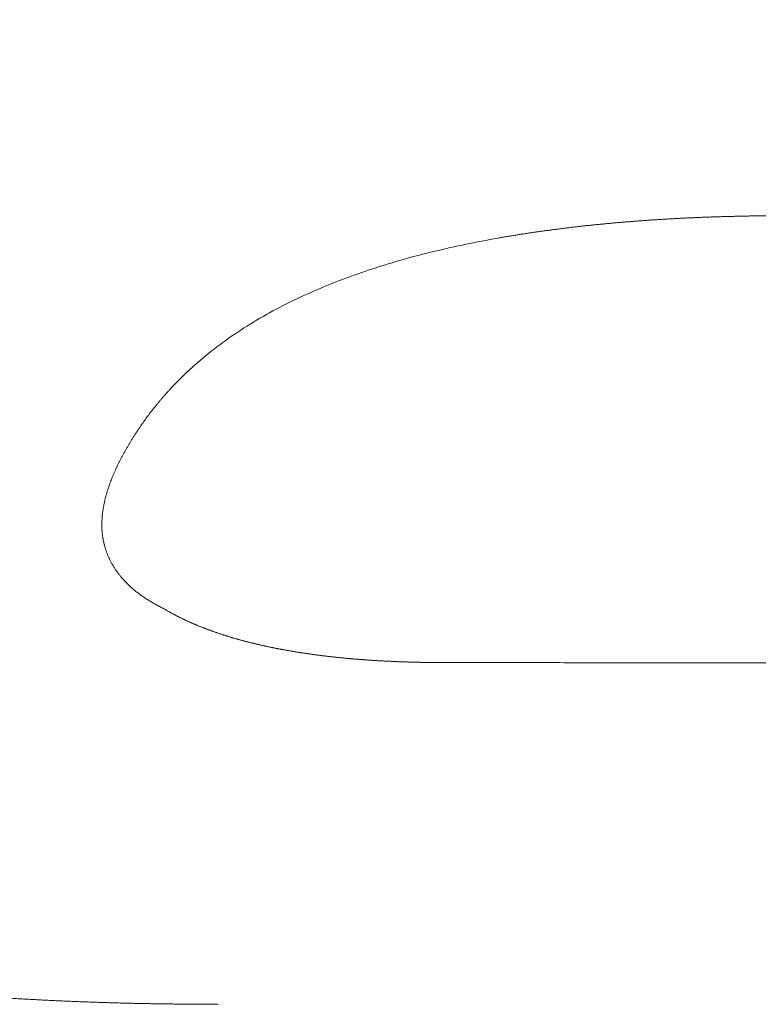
# Model space of a CAD drawing. Header units: millimetres. Extents: x 0 to 594, y 0 to 420.
# Tile 295 of 656: x 339.69 to 340.88, y 153.39 to 154.98. Entities that reach past the tile are written whole.
import ezdxf

# ---------------------------------------------------------------- set-up
doc = ezdxf.new("R2010")
doc.units = ezdxf.units.MM
doc.layers.add('1', color=7, linetype='Continuous', true_color=0xffffff)
doc.styles.add('Arial Unicode MS', font='txt')
doc.dimstyles.get("Standard").update_dxf_attribs({"dimtxt": 0.18, "dimasz": 0.18, "dimexe": 0.18, "dimexo": 0.0625, "dimgap": 0.09, "dimtad": 0, "dimtih": 1, "dimtoh": 1, "dimdec": 4, "dimzin": 0, "dimdsep": 46, "dimtxsty": 'Standard', "dimcen": 0.09, "dimadec": 0, "dimazin": 0, "dimtfac": 1, "dimtdec": 4, "dimtofl": 0, "dimtmove": 0, "dimatfit": 3, "dimfxl": 0, "dimtolj": 1, "dimtzin": 0, "dimarcsym": 0})

# ---------------------------------------------------------------- blocks, each defined once
blk = doc.blocks.new('_U1')
at = {"layer": '1', "color": 18, "lineweight": 13}
for p, q in [((87.8726, 155.5624), (87.8726, 93.0981)), ((368.6149, 120.7245), (368.6149, 93.0981)), ((87.8726, 95.0981), (199.5099, 95.0981)), ((368.6149, 95.0981), (256.9775, 95.0981))]:
    blk.add_line(p, q, dxfattribs=at)
at = {"layer": '1', "color": 18}
for points in [[(87.8726, 95.0981), (91.3726, 96.0359), (91.3726, 94.1602)], [(368.6149, 95.0981), (365.1149, 94.1602), (365.1149, 96.0359)]]:
    blk.add_solid(points, dxfattribs=at)
at = {"layer": '1', "color": 18, "linetype": 'Continuous', "lineweight": 13, "char_height": 2.5, "attachment_point": 7, "line_spacing_factor": 1.047437, "style": 'Arial Unicode MS'}
for s, insert in [('\\fArial Unicode MS|b0|i0;\\W1.0000;5.58', (201.1424, 93.2154)), ('\\fArial Unicode MS|b0|i0;\\W1.0000;DEFLATED TUBES LENGTH', (210.1898, 93.2154))]:
    blk.add_mtext(s, dxfattribs=dict(at, insert=insert))
blk = doc.blocks.new('_U5')
at = {"layer": '1', "color": 18, "lineweight": 13}
for p, q in [((368.2845, 138.212), (368.2845, 195.318)), ((252.7932, 193.318), (288.3083, 193.318)), ((368.2845, 193.318), (332.7694, 193.318))]:
    blk.add_line(p, q, dxfattribs=at)
at = {"layer": '1', "color": 18}
for points in [[(252.7932, 193.318), (256.2932, 194.2558), (256.2932, 192.3802)], [(368.2845, 193.318), (364.7845, 192.3802), (364.7845, 194.2558)]]:
    blk.add_solid(points, dxfattribs=at)
at = {"layer": '1', "color": 18, "linetype": 'Continuous', "lineweight": 13, "char_height": 2.5, "attachment_point": 7, "line_spacing_factor": 1.047437, "style": 'Arial Unicode MS'}
for s, insert in [('\\fArial Unicode MS|b0|i0;\\W1.0000;LCG (DRY WEIGHT)', (298.9882, 191.4353)), ('\\fArial Unicode MS|b0|i0;\\W1.0000;2.31', (289.9408, 191.4353))]:
    blk.add_mtext(s, dxfattribs=dict(at, insert=insert))
blk = doc.blocks.new('_U8')
at = {"layer": '1', "color": 18, "lineweight": 13}
for p, q in [((263.2897, 221.3525), (395.3924, 221.3525)), ((393.3924, 221.3525), (393.3924, 172.3548)), ((393.3924, 113.8098), (393.3924, 162.8074)), ((351.6063, 113.8098), (395.3924, 113.8098))]:
    blk.add_line(p, q, dxfattribs=at)
at = {"layer": '1', "color": 18}
for points in [[(393.3924, 221.3525), (394.3303, 217.8525), (392.4546, 217.8525)], [(393.3924, 113.8098), (392.4546, 117.3097), (394.3303, 117.3098)]]:
    blk.add_solid(points, dxfattribs=at)
at = {"layer": '1', "color": 18, "linetype": 'Continuous', "lineweight": 13, "char_height": 2.5, "attachment_point": 7, "rotation": 90, "line_spacing_factor": 1.047437, "style": 'Arial Unicode MS'}
for s, insert in [('\\fArial Unicode MS|b0|i0;\\W1.0000;LIFTING STROPS EYE*', (400.5645, 148.8001)), ('\\fArial Unicode MS|b0|i0;\\W1.0000;2.15', (395.5201, 164.4199))]:
    blk.add_mtext(s, dxfattribs=dict(at, insert=insert))
blk = doc.blocks.new('_U9')
at = {"layer": '1', "color": 18, "lineweight": 13}
for p, q in [((203.3786, 192.865), (47.9703, 192.865)), ((49.9703, 192.865), (49.9703, 158.4304)), ((49.9703, 113.5712), (49.9703, 148.883)), ((351.6296, 113.5712), (47.9703, 113.5712))]:
    blk.add_line(p, q, dxfattribs=at)
at = {"layer": '1', "color": 18}
for points in [[(49.9703, 192.865), (50.9082, 189.365), (49.0325, 189.365)], [(49.9703, 113.5712), (49.0325, 117.0712), (50.9082, 117.0712)]]:
    blk.add_solid(points, dxfattribs=at)
at = {"layer": '1', "color": 18, "linetype": 'Continuous', "lineweight": 13, "insert": (52.0981, 150.4955), "char_height": 2.5, "attachment_point": 7, "rotation": 90, "line_spacing_factor": 1.047437, "style": 'Arial Unicode MS'}
blk.add_mtext('\\fArial Unicode MS|b0|i0;\\W1.0000;1.59', dxfattribs=at)
blk = doc.blocks.new('_U10')
at = {"layer": '1', "color": 18, "lineweight": 13}
for p, q in [((100.9291, 177.3386), (56.1892, 177.3386)), ((58.1892, 177.3386), (58.1892, 150.2286)), ((58.1892, 113.5712), (58.1892, 140.6812)), ((351.6296, 113.5712), (56.1892, 113.5712))]:
    blk.add_line(p, q, dxfattribs=at)
at = {"layer": '1', "color": 18}
for points in [[(58.1892, 177.3386), (59.1271, 173.8386), (57.2514, 173.8386)], [(58.1892, 113.5712), (57.2514, 117.0712), (59.1271, 117.0712)]]:
    blk.add_solid(points, dxfattribs=at)
at = {"layer": '1', "color": 18, "linetype": 'Continuous', "lineweight": 13, "insert": (60.317, 142.2937), "char_height": 2.5, "attachment_point": 7, "rotation": 90, "line_spacing_factor": 1.047437, "style": 'Arial Unicode MS'}
blk.add_mtext('\\fArial Unicode MS|b0|i0;\\W1.0000;1.28', dxfattribs=at)
blk = doc.blocks.new('_U11')
at = {"layer": '1', "color": 18, "lineweight": 13}
for p, q in [((89.6332, 165.9155), (66.2931, 165.9155)), ((68.2931, 165.9155), (68.2931, 98.2238)), ((351.6296, 113.5712), (66.2931, 113.5712))]:
    blk.add_line(p, q, dxfattribs=at)
at = {"layer": '1', "color": 18}
for points in [[(68.2931, 165.9155), (69.231, 162.4155), (67.3553, 162.4155)], [(68.2931, 113.5712), (67.3553, 117.0712), (69.231, 117.0712)]]:
    blk.add_solid(points, dxfattribs=at)
at = {"layer": '1', "color": 18, "linetype": 'Continuous', "lineweight": 13, "char_height": 2.5, "attachment_point": 7, "rotation": 90, "line_spacing_factor": 1.047437, "style": 'Arial Unicode MS'}
for s, insert in [('\\fArial Unicode MS|b0|i0;\\W1.0000;1.05', (70.4208, 90.2889)), ('\\fArial Unicode MS|b0|i0;\\W1.0000;BOW DEFLATED ', (70.4208, 59.7732))]:
    blk.add_mtext(s, dxfattribs=dict(at, insert=insert))
blk = doc.blocks.new('_U13')
at = {"layer": '1', "color": 18, "lineweight": 13}
for p, q in [((252.7932, 158.3302), (383.5152, 158.3302)), ((381.5152, 158.3302), (381.5152, 140.8437)), ((381.5152, 113.8098), (381.5152, 131.2963)), ((351.6063, 113.8098), (383.5152, 113.8098))]:
    blk.add_line(p, q, dxfattribs=at)
at = {"layer": '1', "color": 18}
for points in [[(381.5152, 158.3302), (382.453, 154.8302), (380.5773, 154.8302)], [(381.5152, 113.8098), (380.5773, 117.3097), (382.453, 117.3098)]]:
    blk.add_solid(points, dxfattribs=at)
at = {"layer": '1', "color": 18, "linetype": 'Continuous', "lineweight": 13, "char_height": 2.5, "attachment_point": 7, "rotation": 90, "line_spacing_factor": 1.047437, "style": 'Arial Unicode MS'}
for s, insert in [('\\fArial Unicode MS|b0|i0;\\W1.0000;SINGLE POINT LIFT* EYE', (388.6872, 115.3789)), ('\\fArial Unicode MS|b0|i0;\\W1.0000;0.89', (383.6429, 132.9088))]:
    blk.add_mtext(s, dxfattribs=dict(at, insert=insert))

msp = doc.modelspace()

# ---------------------------------------------------------------- linework, layer by layer
at = {"layer": '1', "color": 155, "linetype": 'Continuous', "lineweight": 13}
for points, knots in [([(340.9286, 154.6602), (340.9265, 154.6602), (340.9223, 154.6602), (340.916, 154.6602), (340.9097, 154.6602), (340.9034, 154.6601), (340.8971, 154.6601), (340.8908, 154.66), (340.8844, 154.66), (340.8781, 154.6599), (340.8718, 154.6598), (340.8654, 154.6597), (340.8591, 154.6596), (340.8527, 154.6595), (340.8463, 154.6593), (340.84, 154.6592), (340.8336, 154.659), (340.8272, 154.6589), (340.8208, 154.6587), (340.8145, 154.6585), (340.8081, 154.6583), (340.8017, 154.6581), (340.7954, 154.6579), (340.789, 154.6576), (340.7826, 154.6574), (340.7763, 154.6571), (340.7699, 154.6568), (340.7635, 154.6565), (340.7572, 154.6562), (340.7508, 154.6559), (340.7445, 154.6556), (340.7381, 154.6552), (340.7318, 154.6549), (340.7255, 154.6545), (340.7192, 154.6541), (340.7128, 154.6537), (340.7065, 154.6533), (340.7002, 154.6529), (340.6939, 154.6524), (340.6876, 154.652), (340.6813, 154.6515), (340.675, 154.651), (340.6687, 154.6505), (340.6624, 154.65), (340.6561, 154.6495), (340.6498, 154.649), (340.6435, 154.6484), (340.6373, 154.6478), (340.631, 154.6472), (340.6247, 154.6466), (340.6185, 154.646), (340.6122, 154.6454), (340.606, 154.6447), (340.5997, 154.6441), (340.5935, 154.6434), (340.5872, 154.6427), (340.581, 154.642), (340.5747, 154.6412), (340.5685, 154.6405), (340.5623, 154.6397), (340.5561, 154.6389), (340.5498, 154.6381), (340.5436, 154.6373), (340.5374, 154.6365), (340.5312, 154.6356), (340.525, 154.6348), (340.5188, 154.6339), (340.5126, 154.633), (340.5064, 154.6321), (340.5002, 154.6311), (340.494, 154.6302), (340.4879, 154.6292), (340.4817, 154.6282), (340.4755, 154.6272), (340.4694, 154.6261), (340.4632, 154.6251), (340.442, 154.6213), (340.4058, 154.6144), (340.3551, 154.6031), (340.3051, 154.5901), (340.2559, 154.5752), (340.2079, 154.5584), (340.1613, 154.5395), (340.1164, 154.5186), (340.0735, 154.4954), (340.033, 154.47), (339.9951, 154.4422), (339.96, 154.4123), (339.9375, 154.3897), (339.9251, 154.3762), (339.9217, 154.3723), (339.9183, 154.3684), (339.915, 154.3646), (339.9117, 154.3606), (339.9084, 154.3567), (339.9052, 154.3527), (339.902, 154.3488), (339.8989, 154.3448), (339.8958, 154.3407), (339.8928, 154.3367), (339.8898, 154.3326), (339.8869, 154.3285), (339.884, 154.3244), (339.8812, 154.3203), (339.8784, 154.3162), (339.8756, 154.312), (339.8729, 154.3078), (339.8702, 154.3036), (339.8676, 154.2994), (339.8651, 154.2952), (339.8625, 154.291), (339.8601, 154.2867), (339.8576, 154.2824), (339.8552, 154.2782), (339.8537, 154.2753), (339.8529, 154.2739)], [0, 0, 0, 0, 0.00495, 0.009908, 0.014875, 0.019848, 0.024829, 0.029816, 0.03481, 0.039809, 0.044813, 0.049822, 0.054836, 0.059853, 0.064873, 0.069896, 0.074922, 0.07995, 0.084979, 0.090009, 0.09504, 0.100071, 0.105102, 0.110132, 0.11516, 0.120187, 0.125212, 0.130235, 0.135255, 0.140273, 0.145288, 0.150301, 0.155312, 0.160321, 0.165327, 0.170332, 0.175335, 0.180335, 0.185334, 0.190331, 0.195326, 0.20032, 0.205312, 0.210303, 0.215292, 0.22028, 0.225267, 0.230252, 0.235237, 0.24022, 0.245202, 0.250184, 0.255165, 0.260145, 0.265124, 0.270103, 0.275082, 0.28006, 0.285038, 0.290016, 0.294993, 0.299971, 0.304948, 0.309926, 0.314904, 0.319883, 0.324862, 0.329842, 0.334822, 0.339803, 0.344785, 0.349768, 0.354752, 0.359738, 0.364724, 0.369713, 0.374703, 0.416343, 0.458064, 0.499846, 0.541681, 0.583506, 0.625268, 0.666941, 0.708535, 0.750094, 0.791688, 0.833329, 0.875018, 0.879832, 0.884647, 0.889463, 0.894279, 0.899096, 0.903912, 0.908728, 0.913544, 0.91836, 0.923176, 0.92799, 0.932804, 0.937617, 0.942428, 0.947238, 0.952047, 0.956853, 0.961658, 0.966461, 0.971261, 0.976058, 0.980853, 0.985645, 0.990433, 0.995219, 1, 1, 1, 1]), ([(339.8529, 154.2739), (339.8525, 154.2732), (339.8518, 154.2718), (339.8508, 154.2698), (339.8497, 154.2678), (339.8487, 154.2658), (339.8476, 154.2638), (339.8466, 154.2617), (339.8456, 154.2597), (339.8446, 154.2577), (339.8437, 154.2557), (339.8427, 154.2536), (339.8418, 154.2516), (339.8409, 154.2496), (339.84, 154.2475), (339.8391, 154.2455), (339.8382, 154.2435), (339.8373, 154.2414), (339.8365, 154.2394), (339.8357, 154.2373), (339.8349, 154.2353), (339.8341, 154.2332), (339.8333, 154.2312), (339.8325, 154.2291), (339.8318, 154.227), (339.8311, 154.225), (339.8304, 154.2229), (339.8297, 154.2208), (339.829, 154.2187), (339.8284, 154.2166), (339.8277, 154.2145), (339.8271, 154.2124), (339.8266, 154.2103), (339.826, 154.2082), (339.8254, 154.206), (339.8249, 154.2039), (339.8244, 154.2018), (339.8239, 154.1996), (339.8235, 154.1975), (339.823, 154.1953), (339.8226, 154.1932), (339.8222, 154.191), (339.8218, 154.1888), (339.8215, 154.1867), (339.8212, 154.1845), (339.8209, 154.1823), (339.8206, 154.1802), (339.8204, 154.178), (339.8202, 154.1758), (339.82, 154.1736), (339.8199, 154.1714), (339.8198, 154.1692), (339.8197, 154.1671), (339.8196, 154.1649), (339.8196, 154.1627), (339.8196, 154.1605), (339.8197, 154.1583), (339.8198, 154.1561), (339.8199, 154.154), (339.8201, 154.1518), (339.8202, 154.1496), (339.8205, 154.1474), (339.8207, 154.1453), (339.821, 154.1431), (339.8214, 154.1409), (339.8218, 154.1388), (339.8222, 154.1366), (339.8226, 154.1345), (339.8231, 154.1323), (339.8237, 154.1302), (339.8243, 154.1281), (339.8249, 154.1259), (339.8255, 154.1238), (339.8262, 154.1217), (339.827, 154.1196), (339.8277, 154.1175), (339.8285, 154.1154), (339.8294, 154.1133), (339.8303, 154.1113), (339.8312, 154.1092), (339.8322, 154.1072), (339.8332, 154.1052), (339.8342, 154.1031), (339.8353, 154.1011), (339.8364, 154.0991), (339.8376, 154.0971), (339.8387, 154.0952), (339.84, 154.0932), (339.8412, 154.0913), (339.8425, 154.0894), (339.8439, 154.0874), (339.8452, 154.0856), (339.8466, 154.0837), (339.8481, 154.0818), (339.8496, 154.08), (339.8511, 154.0781), (339.8526, 154.0763), (339.8544, 154.0743), (339.8564, 154.0722), (339.8586, 154.0699), (339.8609, 154.0676), (339.8633, 154.0653), (339.8657, 154.0631), (339.8681, 154.0609), (339.8707, 154.0587), (339.8732, 154.0566), (339.8758, 154.0545), (339.8785, 154.0525), (339.8812, 154.0505), (339.884, 154.0485), (339.8868, 154.0465), (339.8896, 154.0446), (339.8925, 154.0427), (339.8954, 154.0409), (339.8984, 154.0391), (339.9014, 154.0373), (339.9044, 154.0355), (339.9075, 154.0338), (339.9106, 154.0321), (339.9137, 154.0305), (339.9168, 154.0289), (339.919, 154.0278), (339.92, 154.0273)], [0, 0, 0, 0, 0.00792, 0.015824, 0.023715, 0.031591, 0.039455, 0.047306, 0.055145, 0.062973, 0.070791, 0.078599, 0.086398, 0.094188, 0.101972, 0.109748, 0.117519, 0.125285, 0.133046, 0.140804, 0.148559, 0.156313, 0.164065, 0.171818, 0.179571, 0.187327, 0.195085, 0.202847, 0.210614, 0.218386, 0.226165, 0.233952, 0.241748, 0.249553, 0.257369, 0.265195, 0.27303, 0.280872, 0.288721, 0.296575, 0.304435, 0.312298, 0.320164, 0.328032, 0.335902, 0.343773, 0.351643, 0.359513, 0.367381, 0.375248, 0.383113, 0.390975, 0.398833, 0.406689, 0.41454, 0.422388, 0.430232, 0.438072, 0.445907, 0.453739, 0.461566, 0.46939, 0.477211, 0.485028, 0.492842, 0.500655, 0.508465, 0.516274, 0.524082, 0.531887, 0.539691, 0.547493, 0.555294, 0.563092, 0.570889, 0.578683, 0.586476, 0.594267, 0.602056, 0.609843, 0.617628, 0.625411, 0.633192, 0.640971, 0.648749, 0.656524, 0.664298, 0.672071, 0.679842, 0.687611, 0.695379, 0.703147, 0.710913, 0.718678, 0.726443, 0.734208, 0.741973, 0.749739, 0.760094, 0.770452, 0.780814, 0.791182, 0.801557, 0.81194, 0.82233, 0.83273, 0.843139, 0.853556, 0.863983, 0.874418, 0.884861, 0.895312, 0.905769, 0.916233, 0.926701, 0.937173, 0.947648, 0.958123, 0.968597, 0.97907, 0.989538, 1, 1, 1, 1]), ([(339.92, 154.0273), (339.9206, 154.027), (339.9217, 154.0263), (339.9233, 154.0254), (339.925, 154.0244), (339.9266, 154.0235), (339.9283, 154.0225), (339.93, 154.0216), (339.9316, 154.0207), (339.9333, 154.0198), (339.935, 154.0189), (339.9367, 154.018), (339.9384, 154.0171), (339.9401, 154.0162), (339.9418, 154.0153), (339.9435, 154.0144), (339.9453, 154.0136), (339.947, 154.0127), (339.9487, 154.0119), (339.9505, 154.011), (339.9522, 154.0102), (339.954, 154.0094), (339.9557, 154.0086), (339.9575, 154.0077), (339.9593, 154.0069), (339.961, 154.0061), (339.9628, 154.0053), (339.9646, 154.0046), (339.9664, 154.0038), (339.9682, 154.003), (339.97, 154.0022), (339.9718, 154.0015), (339.9736, 154.0007), (339.9754, 154), (339.9772, 153.9992), (339.979, 153.9985), (339.9808, 153.9978), (339.9827, 153.9971), (339.9845, 153.9963), (339.9863, 153.9956), (339.9882, 153.9949), (339.99, 153.9942), (339.9919, 153.9936), (339.9937, 153.9929), (339.9956, 153.9922), (339.9974, 153.9915), (339.9993, 153.9909), (340.0012, 153.9902), (340.0031, 153.9896), (340.0049, 153.9889), (340.0068, 153.9883), (340.0087, 153.9876), (340.0106, 153.987), (340.0125, 153.9864), (340.0144, 153.9858), (340.0162, 153.9852), (340.0181, 153.9846), (340.02, 153.984), (340.022, 153.9834), (340.0239, 153.9828), (340.0258, 153.9822), (340.0277, 153.9816), (340.0296, 153.981), (340.0315, 153.9805), (340.0334, 153.9799), (340.0354, 153.9794), (340.0373, 153.9788), (340.0392, 153.9783), (340.0411, 153.9777), (340.0431, 153.9772), (340.045, 153.9767), (340.0469, 153.9762), (340.0489, 153.9756), (340.0508, 153.9751), (340.0528, 153.9746), (340.0547, 153.9741), (340.0567, 153.9736), (340.0586, 153.9731), (340.0606, 153.9726), (340.0625, 153.9722), (340.0645, 153.9717), (340.0665, 153.9712), (340.0684, 153.9707), (340.0704, 153.9703), (340.0724, 153.9698), (340.0743, 153.9694), (340.0763, 153.9689), (340.0783, 153.9685), (340.0802, 153.968), (340.0822, 153.9676), (340.0842, 153.9672), (340.0862, 153.9667), (340.0882, 153.9663), (340.0901, 153.9659), (340.0921, 153.9655), (340.0941, 153.9651), (340.0961, 153.9647), (340.0981, 153.9643), (340.1001, 153.9639), (340.1021, 153.9635), (340.1041, 153.9631), (340.1061, 153.9627), (340.108, 153.9624), (340.11, 153.962), (340.112, 153.9616), (340.114, 153.9613), (340.116, 153.9609), (340.118, 153.9605), (340.12, 153.9602), (340.1221, 153.9598), (340.1241, 153.9595), (340.1261, 153.9591), (340.1281, 153.9588), (340.1301, 153.9585), (340.1321, 153.9582), (340.1341, 153.9578), (340.1361, 153.9575), (340.1381, 153.9572), (340.1401, 153.9569), (340.1421, 153.9566), (340.1442, 153.9563), (340.1462, 153.956), (340.1482, 153.9557), (340.1502, 153.9554), (340.1522, 153.9551), (340.1542, 153.9548), (340.1563, 153.9545), (340.1583, 153.9542), (340.1603, 153.9539), (340.1623, 153.9537), (340.1643, 153.9534), (340.1664, 153.9531), (340.1684, 153.9529), (340.1704, 153.9526), (340.1724, 153.9523), (340.1744, 153.9521), (340.1765, 153.9518), (340.1785, 153.9516), (340.1805, 153.9514), (340.1825, 153.9511), (340.1846, 153.9509), (340.1866, 153.9506), (340.1886, 153.9504), (340.1907, 153.9502), (340.1927, 153.95), (340.1947, 153.9497), (340.1967, 153.9495), (340.1988, 153.9493), (340.2008, 153.9491), (340.2028, 153.9489), (340.2049, 153.9487), (340.2069, 153.9485), (340.2089, 153.9483), (340.211, 153.9481), (340.213, 153.9479), (340.215, 153.9477), (340.2171, 153.9475), (340.2191, 153.9473), (340.2211, 153.9472), (340.2232, 153.947), (340.2252, 153.9468), (340.2272, 153.9466), (340.2293, 153.9465), (340.2313, 153.9463), (340.2333, 153.9461), (340.2354, 153.946), (340.2374, 153.9458), (340.2395, 153.9457), (340.2415, 153.9455), (340.2435, 153.9454), (340.2456, 153.9452), (340.2476, 153.9451), (340.2497, 153.9449), (340.2517, 153.9448), (340.2537, 153.9447), (340.2558, 153.9445), (340.2578, 153.9444), (340.2599, 153.9443), (340.2619, 153.9442), (340.2639, 153.944), (340.266, 153.9439), (340.268, 153.9438), (340.2701, 153.9437), (340.2721, 153.9436), (340.2742, 153.9435), (340.2762, 153.9434), (340.2783, 153.9433), (340.2803, 153.9432), (340.2823, 153.9431), (340.2844, 153.943), (340.2864, 153.9429), (340.2885, 153.9428), (340.2905, 153.9427), (340.2926, 153.9426), (340.2946, 153.9425), (340.2967, 153.9424), (340.2987, 153.9424), (340.3008, 153.9423), (340.3028, 153.9422), (340.3048, 153.9421), (340.3069, 153.9421), (340.3089, 153.942), (340.311, 153.9419), (340.313, 153.9419), (340.3151, 153.9418), (340.3171, 153.9417), (340.3192, 153.9417), (340.3212, 153.9416), (340.3233, 153.9416), (340.3253, 153.9415), (340.3274, 153.9415), (340.3294, 153.9414), (340.3315, 153.9414), (340.3335, 153.9413), (340.3356, 153.9413), (340.3376, 153.9413), (340.3397, 153.9412), (340.3417, 153.9412), (340.3438, 153.9412), (340.3458, 153.9411), (340.3479, 153.9411), (340.3499, 153.9411), (340.3519, 153.941), (340.354, 153.941), (340.356, 153.941), (340.3581, 153.941), (340.3601, 153.941), (340.3622, 153.9409), (340.3642, 153.9409), (340.3663, 153.9409), (340.3683, 153.9409), (340.3704, 153.9409), (340.3724, 153.9409), (340.3745, 153.9409), (340.3765, 153.9409), (340.3786, 153.9409), (340.3799, 153.9409), (340.3806, 153.9409)], [0, 0, 0, 0, 0.004264, 0.008526, 0.012787, 0.017046, 0.021304, 0.02556, 0.029816, 0.03407, 0.038324, 0.042576, 0.046828, 0.051079, 0.055329, 0.059579, 0.063828, 0.068076, 0.072324, 0.076572, 0.080819, 0.085067, 0.089313, 0.09356, 0.097807, 0.102053, 0.106299, 0.110546, 0.114792, 0.119039, 0.123285, 0.127532, 0.131779, 0.136026, 0.140273, 0.14452, 0.148768, 0.153016, 0.157264, 0.161513, 0.165762, 0.170011, 0.17426, 0.17851, 0.18276, 0.18701, 0.191261, 0.195512, 0.199763, 0.204015, 0.208267, 0.212519, 0.216771, 0.221024, 0.225277, 0.22953, 0.233784, 0.238037, 0.242291, 0.246545, 0.250799, 0.255053, 0.259308, 0.263562, 0.267817, 0.272071, 0.276326, 0.280582, 0.284837, 0.289093, 0.293349, 0.297605, 0.301861, 0.306118, 0.310375, 0.314632, 0.31889, 0.323148, 0.327406, 0.331664, 0.335923, 0.340182, 0.344441, 0.348701, 0.352961, 0.357221, 0.361481, 0.365742, 0.370003, 0.374264, 0.378526, 0.382787, 0.387049, 0.391311, 0.395574, 0.399836, 0.404099, 0.408362, 0.412625, 0.416888, 0.421151, 0.425414, 0.429677, 0.433941, 0.438204, 0.442467, 0.44673, 0.450994, 0.455257, 0.45952, 0.463783, 0.468045, 0.472308, 0.47657, 0.480832, 0.485094, 0.489355, 0.493616, 0.497877, 0.502137, 0.506397, 0.510657, 0.514916, 0.519175, 0.523433, 0.527691, 0.531949, 0.536206, 0.540463, 0.54472, 0.548977, 0.553233, 0.557489, 0.561745, 0.566001, 0.570256, 0.574512, 0.578767, 0.583022, 0.587276, 0.591531, 0.595786, 0.60004, 0.604294, 0.608549, 0.612803, 0.617057, 0.621311, 0.625565, 0.629819, 0.634072, 0.638326, 0.64258, 0.646834, 0.651087, 0.655341, 0.659595, 0.663848, 0.668102, 0.672356, 0.67661, 0.680863, 0.685117, 0.689371, 0.693625, 0.697879, 0.702133, 0.706387, 0.710641, 0.714895, 0.719149, 0.723403, 0.727658, 0.731912, 0.736167, 0.740421, 0.744676, 0.74893, 0.753185, 0.75744, 0.761695, 0.76595, 0.770205, 0.77446, 0.778715, 0.78297, 0.787225, 0.791481, 0.795736, 0.799992, 0.804247, 0.808503, 0.812759, 0.817015, 0.82127, 0.825526, 0.829782, 0.834038, 0.838294, 0.84255, 0.846806, 0.851062, 0.855318, 0.859575, 0.863831, 0.868087, 0.872343, 0.876599, 0.880856, 0.885112, 0.889368, 0.893624, 0.89788, 0.902136, 0.906392, 0.910648, 0.914904, 0.91916, 0.923416, 0.927672, 0.931927, 0.936183, 0.940439, 0.944694, 0.948949, 0.953204, 0.957459, 0.961714, 0.965969, 0.970223, 0.974478, 0.978732, 0.982986, 0.98724, 0.991493, 0.995747, 1, 1, 1, 1]), ([(340.3806, 153.9409), (340.4154, 153.9409), (340.4849, 153.9409), (340.5891, 153.9408), (340.6934, 153.9408), (340.7977, 153.9407), (340.9019, 153.9407), (341.0062, 153.9406), (341.1105, 153.9406), (341.2147, 153.9405), (341.319, 153.9404), (341.4233, 153.9403), (341.5275, 153.9403), (341.6318, 153.9402), (341.7361, 153.9401), (341.8056, 153.9401), (341.8403, 153.94)], [0, 0, 0, 0, 0.071429, 0.142857, 0.214286, 0.285714, 0.357143, 0.428571, 0.5, 0.571429, 0.642857, 0.714286, 0.785714, 0.857143, 0.928571, 1, 1, 1, 1]), ([(340.0073, 153.391), (340.0044, 153.391), (339.9987, 153.3911), (339.99, 153.3911), (339.9814, 153.3911), (339.9727, 153.3912), (339.9641, 153.3912), (339.9555, 153.3913), (339.9468, 153.3914), (339.9381, 153.3915), (339.9295, 153.3916), (339.9208, 153.3917), (339.9122, 153.3918), (339.9035, 153.392), (339.8949, 153.3921), (339.8862, 153.3923), (339.8775, 153.3925), (339.8689, 153.3926), (339.8602, 153.3929), (339.8515, 153.3931), (339.8429, 153.3933), (339.8342, 153.3936), (339.8256, 153.3938), (339.8169, 153.3941), (339.8082, 153.3944), (339.7996, 153.3947), (339.7909, 153.395), (339.7822, 153.3953), (339.7736, 153.3957), (339.7649, 153.396), (339.7563, 153.3964), (339.7476, 153.3968), (339.739, 153.3972), (339.7303, 153.3976), (339.7217, 153.3981), (339.713, 153.3985), (339.7044, 153.399), (339.6957, 153.3994), (339.6871, 153.3999), (339.6784, 153.4005), (339.6698, 153.401), (339.6612, 153.4015), (339.6525, 153.4021), (339.6439, 153.4027), (339.6353, 153.4033), (339.6266, 153.4039), (339.618, 153.4045), (339.6094, 153.4052), (339.6008, 153.4058), (339.5921, 153.4065), (339.5835, 153.4072), (339.5749, 153.4079), (339.5663, 153.4087), (339.5577, 153.4095), (339.5491, 153.4102), (339.5405, 153.411), (339.5319, 153.4119), (339.5233, 153.4127), (339.5147, 153.4136), (339.5061, 153.4144), (339.4976, 153.4153), (339.489, 153.4163), (339.4804, 153.4172), (339.4718, 153.4182), (339.4633, 153.4192), (339.4547, 153.4202), (339.4461, 153.4212), (339.4376, 153.4223), (339.429, 153.4233), (339.4205, 153.4245), (339.4119, 153.4256), (339.4034, 153.4267), (339.3948, 153.4279), (339.3863, 153.4291), (339.3778, 153.4303), (339.3692, 153.4316), (339.3607, 153.4328), (339.3522, 153.4341), (339.3437, 153.4354), (339.3352, 153.4368), (339.3267, 153.4382), (339.3182, 153.4396), (339.3097, 153.441), (339.3012, 153.4425), (339.2927, 153.4439), (339.2843, 153.4455), (339.2758, 153.447), (339.2674, 153.4486), (339.2589, 153.4502), (339.2505, 153.4518), (339.2421, 153.4535), (339.2337, 153.4552), (339.2253, 153.4569), (339.2169, 153.4587), (339.2085, 153.4605), (339.2001, 153.4623), (339.1918, 153.4642), (339.1834, 153.4661), (339.1751, 153.468), (339.1668, 153.47), (339.1585, 153.472), (339.1502, 153.474), (339.1419, 153.4761), (339.1336, 153.4782), (339.1254, 153.4804), (339.1171, 153.4826), (339.1089, 153.4848), (339.1007, 153.4871), (339.0934, 153.4891), (339.087, 153.491), (339.0815, 153.4926), (339.076, 153.4942), (339.0705, 153.4958), (339.0651, 153.4974), (339.0596, 153.4991), (339.0542, 153.5008), (339.0487, 153.5025), (339.0433, 153.5042), (339.0379, 153.506), (339.0324, 153.5078), (339.027, 153.5095), (339.0216, 153.5113), (339.0163, 153.5132), (339.0109, 153.515), (339.0055, 153.5169), (339.0002, 153.5188), (338.9949, 153.5207), (338.9895, 153.5226), (338.9842, 153.5246), (338.9789, 153.5266), (338.9737, 153.5286), (338.9684, 153.5306), (338.9631, 153.5327), (338.9579, 153.5347), (338.9527, 153.5368), (338.9475, 153.539), (338.9423, 153.5411), (338.9371, 153.5433), (338.932, 153.5455), (338.9268, 153.5477), (338.9217, 153.5499), (338.9166, 153.5522), (338.9115, 153.5545), (338.9064, 153.5568), (338.9014, 153.5591), (338.8963, 153.5615), (338.8913, 153.5639), (338.8863, 153.5663), (338.8814, 153.5688), (338.8764, 153.5713), (338.8715, 153.5738), (338.8665, 153.5763), (338.8616, 153.5789), (338.8568, 153.5815), (338.8519, 153.5841), (338.8471, 153.5867), (338.8423, 153.5894), (338.8375, 153.5921), (338.8327, 153.5948), (338.828, 153.5976), (338.8232, 153.6004), (338.8201, 153.6022), (338.8185, 153.6032)], [0, 0, 0, 0, 0.006992, 0.013986, 0.020981, 0.027979, 0.034979, 0.04198, 0.048982, 0.055987, 0.062992, 0.069999, 0.077008, 0.084017, 0.091028, 0.098039, 0.105052, 0.112065, 0.119079, 0.126094, 0.133109, 0.140125, 0.147141, 0.154157, 0.161174, 0.168191, 0.175208, 0.182225, 0.189243, 0.19626, 0.203276, 0.210293, 0.217309, 0.224325, 0.23134, 0.238355, 0.245369, 0.252382, 0.259395, 0.266407, 0.273419, 0.280429, 0.287439, 0.294449, 0.301458, 0.308466, 0.315473, 0.322481, 0.329487, 0.336493, 0.343499, 0.350504, 0.357509, 0.364514, 0.371518, 0.378522, 0.385526, 0.39253, 0.399533, 0.406537, 0.41354, 0.420544, 0.427548, 0.434552, 0.441556, 0.44856, 0.455565, 0.46257, 0.469576, 0.476582, 0.483589, 0.490597, 0.497605, 0.504614, 0.511624, 0.518635, 0.525647, 0.532659, 0.539671, 0.546684, 0.553697, 0.56071, 0.567724, 0.574737, 0.58175, 0.588764, 0.595777, 0.60279, 0.609803, 0.616815, 0.623828, 0.63084, 0.637852, 0.644863, 0.651874, 0.658885, 0.665896, 0.672907, 0.679917, 0.686928, 0.693938, 0.700948, 0.707959, 0.714969, 0.72198, 0.728991, 0.736003, 0.743015, 0.750028, 0.754747, 0.759467, 0.764188, 0.768908, 0.773628, 0.778349, 0.783069, 0.787789, 0.792509, 0.797228, 0.801948, 0.806667, 0.811385, 0.816104, 0.820821, 0.825539, 0.830256, 0.834972, 0.839688, 0.844403, 0.849118, 0.853832, 0.858545, 0.863259, 0.867971, 0.872684, 0.877396, 0.882107, 0.886818, 0.891529, 0.89624, 0.90095, 0.90566, 0.910371, 0.915081, 0.919791, 0.924502, 0.929213, 0.933924, 0.938636, 0.943349, 0.948062, 0.952776, 0.957491, 0.962208, 0.966925, 0.971645, 0.976365, 0.981088, 0.985812, 0.990539, 0.995268, 1, 1, 1, 1])]:
    msp.add_open_spline(points, degree=3, knots=knots, dxfattribs=at)

# ---------------------------------------------------------------- dimensions: what is measured, and where the dimension line sits
at = {"layer": '1', "color": 18, "linetype": 'Continuous', "lineweight": 13}
for base, p1, p2, text, picture, middle in [((252.7932, 193.318), (368.2845, 138.212), (252.7932, 221.3525), ' <> \\fArial Unicode MS|b0|i0;\\C18;{\\H1.00x;\\fArial Unicode MS|b0|i0;LCG (DRY WEIGHT)\\fArial Unicode MS|b0|i0;}\\C18;', '_U5', (310.5389, 193.318)), ((368.6149, 95.0981), (87.8726, 155.5624), (368.6149, 120.7245), ' <> \\fArial Unicode MS|b0|i0;\\C18;{\\H1.00x;\\fArial Unicode MS|b0|i0;DEFLATED TUBES LENGTH\\fArial Unicode MS|b0|i0;}\\C18;', '_U1', (228.2437, 95.0981))]:
    dim = msp.add_linear_dim(base=base, p1=p1, p2=p2, text=text, dimstyle='Standard', override={"dimtxt": 2.5, "dimasz": 3.5, "dimexe": 2, "dimexo": 0, "dimgap": 1.5, "dimtih": 0, "dimtoh": 0, "dimdec": 2, "dimlfac": 0.02, "dimzin": 8, "dimdsep": 46, "dimlunit": 2, "dimtxsty": 'Arial Unicode MS', "dimsah": 1, "dimse1": 0, "dimse2": 0, "dimsd1": 0, "dimsd2": 0, "dimclrd": 18, "dimclre": 18, "dimclrt": 18, "dimtol": 0, "dimtm": -0.1, "dimtfac": 1.4, "dimtdec": 2, "dimtofl": 1, "dimtmove": 0, "dimtzin": 8, "dimlwd": 13, "dimlwe": 13}, dxfattribs=at)
    dim.commit()
    dim.dimension.update_dxf_attribs({"geometry": picture, "text_midpoint": middle, "dimtype": 160})
for base, p1, p2, text, override, picture, middle in [((393.3924, 113.8098), (252.7932, 221.3525), (351.6063, 113.8098), ' <> \\P\\fArial Unicode MS|b0|i0;\\C18;{\\H1.00x;\\fArial Unicode MS|b0|i0;LIFTING STROPS EYE*\\fArial Unicode MS|b0|i0;}\\C18;', {"dimtxt": 2.5, "dimasz": 3.5, "dimexe": 2, "dimexo": 0, "dimgap": 1.5, "dimtih": 0, "dimtoh": 0, "dimdec": 2, "dimlfac": 0.02, "dimzin": 8, "dimdsep": 46, "dimlunit": 2, "dimtxsty": 'Arial Unicode MS', "dimsah": 1, "dimse1": 0, "dimse2": 0, "dimsd1": 0, "dimsd2": 0, "dimclrd": 18, "dimclre": 18, "dimclrt": 18, "dimtol": 0, "dimtm": -0.1, "dimtfac": 1.4, "dimtdec": 2, "dimtofl": 1, "dimtmove": 0, "dimtzin": 8, "dimlwd": 13, "dimlwe": 13}, '_U8', (393.3924, 167.5811)), ((68.2931, 165.9155), (351.6296, 113.5712), (89.6332, 165.9155), '\\fArial Unicode MS|b0|i0;\\C18;{\\H1.00x;\\fArial Unicode MS|b0|i0;BOW DEFLATED \\fArial Unicode MS|b0|i0;}\\C18; <> ', {"dimtxt": 2.5, "dimasz": 3.5, "dimexe": 2, "dimexo": 0, "dimgap": 1.5, "dimtih": 0, "dimtoh": 0, "dimdec": 2, "dimlfac": 0.02, "dimzin": 8, "dimdsep": 46, "dimlunit": 2, "dimtxsty": 'Arial Unicode MS', "dimsah": 1, "dimse1": 0, "dimse2": 0, "dimsd1": 0, "dimsd2": 0, "dimclrd": 18, "dimclre": 18, "dimclrt": 18, "dimtol": 0, "dimtm": -0.1, "dimtfac": 1.4, "dimtdec": 2, "dimtofl": 1, "dimtmove": 0, "dimtzin": 8, "dimlwd": 13, "dimlwe": 13}, '_U11', (68.2931, 78.1922)), ((381.5152, 158.3302), (351.6063, 113.8098), (252.7932, 158.3302), ' <> \\P\\fArial Unicode MS|b0|i0;\\C18;{\\H1.00x;\\fArial Unicode MS|b0|i0;SINGLE POINT LIFT* EYE\\fArial Unicode MS|b0|i0;}\\C18;', {"dimtxt": 2.5, "dimasz": 3.5, "dimexe": 2, "dimexo": 0, "dimgap": 1.5, "dimtih": 0, "dimtoh": 0, "dimdec": 2, "dimlfac": 0.02, "dimdsep": 46, "dimlunit": 2, "dimtxsty": 'Arial Unicode MS', "dimsah": 1, "dimse1": 0, "dimse2": 0, "dimsd1": 0, "dimsd2": 0, "dimclrd": 18, "dimclre": 18, "dimclrt": 18, "dimtol": 0, "dimtm": -0.1, "dimtfac": 1.4, "dimtdec": 2, "dimtofl": 1, "dimtmove": 0, "dimlwd": 13, "dimlwe": 13}, '_U13', (381.5152, 136.07))]:
    dim = msp.add_linear_dim(base=base, p1=p1, p2=p2, angle=90, text=text, dimstyle='Standard', override=override, dxfattribs=at)
    dim.commit()
    dim.dimension.update_dxf_attribs({"geometry": picture, "text_midpoint": middle, "dimtype": 160})
for base, p1, p2, picture, middle in [((49.9703, 113.5712), (203.3786, 192.865), (351.6296, 113.5712), '_U9', (49.9703, 153.6567)), ((58.1892, 177.3386), (351.6296, 113.5712), (100.9291, 177.3386), '_U10', (58.1892, 145.4549))]:
    dim = msp.add_linear_dim(base=base, p1=p1, p2=p2, angle=90, dimstyle='Standard', override={"dimtxt": 2.5, "dimasz": 3.5, "dimexe": 2, "dimexo": 0, "dimgap": 1.5, "dimtih": 0, "dimtoh": 0, "dimdec": 2, "dimlfac": 0.02, "dimzin": 8, "dimdsep": 46, "dimlunit": 2, "dimtxsty": 'Arial Unicode MS', "dimsah": 1, "dimse1": 0, "dimse2": 0, "dimsd1": 0, "dimsd2": 0, "dimclrd": 18, "dimclre": 18, "dimclrt": 18, "dimtol": 0, "dimtm": -0.1, "dimtfac": 1.4, "dimtdec": 2, "dimtofl": 1, "dimtmove": 0, "dimtzin": 8, "dimlwd": 13, "dimlwe": 13}, dxfattribs=at)
    dim.commit()
    dim.dimension.update_dxf_attribs({"geometry": picture, "text_midpoint": middle, "dimtype": 160})

doc.saveas('drawing.dxf')
